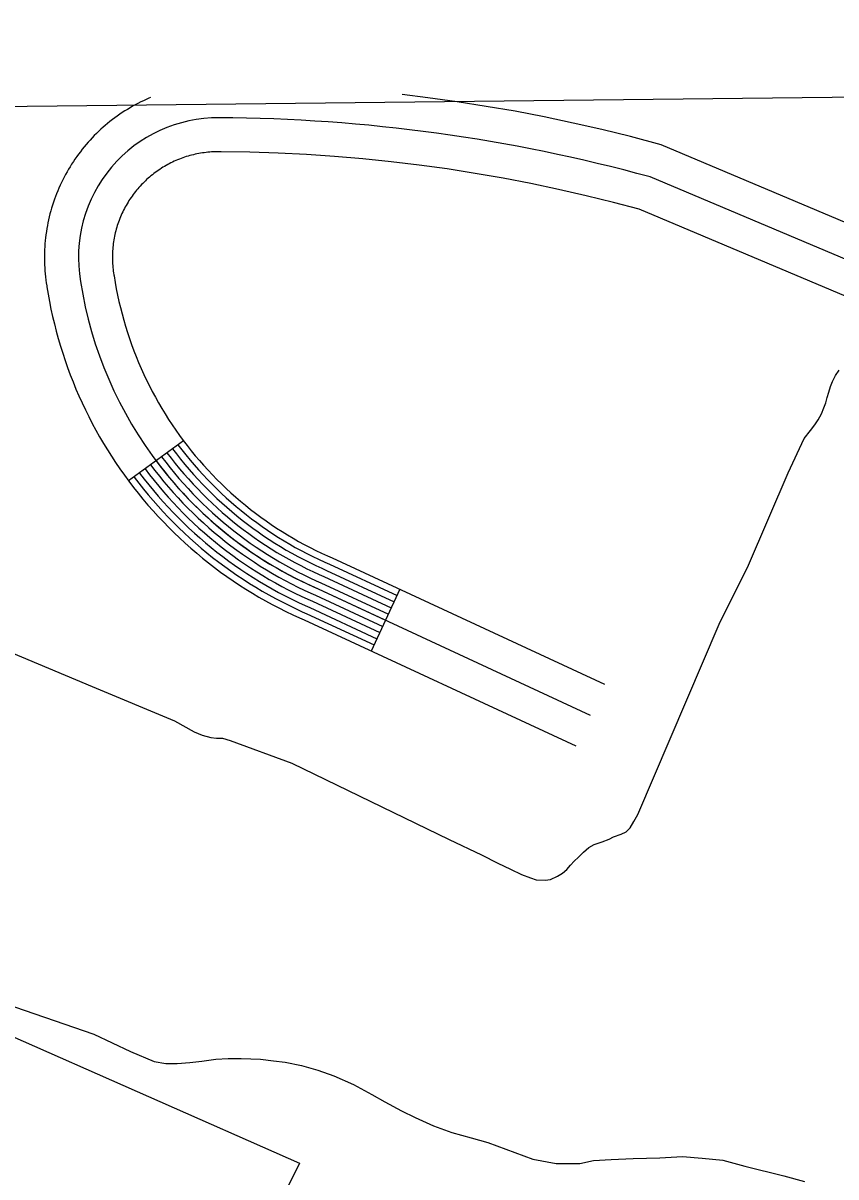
# Model space of a CAD drawing. Extents: x 3677843 to 3715951, y 511991 to 537744.
# Drawn here: x 3710363 to 3710721, y 535442 to 535951 of the extents above; entities that cross this region are included whole.
import ezdxf

# ---------------------------------------------------------------- set-up
doc = ezdxf.new("R2010")
doc.units = 0
for name, color, linetype in [('V-GRID-FRAM', 7, 'Continuous'), ('V-ROAD-CNTR', 7, 'Continuous'), ('V-SITE-VEGE', 7, 'Continuous'), ('V-TOPO-SHOR', 7, 'Continuous')]:
    doc.layers.add(name, color=color, linetype=linetype)

msp = doc.modelspace()

# ---------------------------------------------------------------- linework, layer by layer
at = {"layer": 'V-GRID-FRAM'}
msp.add_lwpolyline([(3681899.57, 535587.09), (3713561.25, 535950.92), (3713778.1, 517769.29), (3682100.56, 517405.29), (3681899.57, 535587.09)], dxfattribs=at)
at = {"layer": 'V-ROAD-CNTR'}
for p, q in [((3710433.38, 535766.58), (3710409.15, 535748.89)), ((3710528.88, 535701.04), (3710516.26, 535673.82))]:
    msp.add_line(p, q, dxfattribs=at)
for points in [[(3711022.52, 535737.66), (3710644.18, 535897.22), (3710630.67, 535900.85), (3710618.01, 535903.94), (3710605.38, 535906.8), (3710592.6, 535909.53), (3710579.76, 535911.97), (3710567.03, 535914.16), (3710554.14, 535916.23), (3710541.19, 535918), (3710529.89, 535919.34)], [(3710418.79, 535918.07), (3710418.12, 535917.78), (3710416.89, 535917.23), (3710415.69, 535916.67), (3710414.5, 535916.09), (3710413.28, 535915.48), (3710412.08, 535914.83), (3710410.95, 535914.21), (3710409.81, 535913.55), (3710408.63, 535912.85), (3710407.48, 535912.13), (3710406.39, 535911.42), (3710405.27, 535910.67), (3710404.15, 535909.88), (3710403.1, 535909.12), (3710402.04, 535908.32), (3710400.95, 535907.48), (3710399.93, 535906.64), (3710398.9, 535905.78), (3710397.9, 535904.91), (3710396.91, 535904.03), (3710395.91, 535903.09), (3710394.96, 535902.18), (3710394.03, 535901.25), (3710393.07, 535900.26), (3710392.17, 535899.29), (3710391.28, 535898.31), (3710390.41, 535897.3), (3710389.55, 535896.29), (3710388.68, 535895.21), (3710387.87, 535894.17), (3710387.1, 535893.14), (3710386.28, 535892.03), (3710385.51, 535890.92), (3710384.78, 535889.84), (3710384.04, 535888.71)], [(3711011.07, 535709.93), (3710634.42, 535868.78), (3710623.22, 535871.79), (3710611.15, 535874.74), (3710598.93, 535877.5), (3710586.66, 535880.13), (3710574.42, 535882.45), (3710562.11, 535884.57), (3710549.72, 535886.56), (3710537.39, 535888.24), (3710525.01, 535889.71), (3710512.52, 535890.99), (3710500.07, 535892.03), (3710487.61, 535892.92), (3710475.13, 535893.54), (3710462.69, 535893.91), (3710449.95, 535894.08), (3710448.96, 535894.11), (3710448.23, 535894.11), (3710447.46, 535894.1), (3710446.6, 535894.07), (3710445.78, 535894.03), (3710445.01, 535893.97), (3710444.16, 535893.9), (3710443.34, 535893.82), (3710442.58, 535893.72), (3710441.77, 535893.61), (3710440.96, 535893.48), (3710440.13, 535893.33), (3710439.33, 535893.18), (3710438.58, 535893.02), (3710437.79, 535892.84), (3710436.97, 535892.63), (3710436.19, 535892.42), (3710435.4, 535892.2), (3710434.64, 535891.97), (3710433.88, 535891.72), (3710433.07, 535891.44), (3710432.32, 535891.17), (3710431.59, 535890.89), (3710430.8, 535890.57), (3710430.06, 535890.26), (3710429.33, 535889.93), (3710428.57, 535889.58), (3710427.83, 535889.22), (3710427.13, 535888.87), (3710426.44, 535888.49), (3710425.68, 535888.07), (3710424.97, 535887.67), (3710424.3, 535887.27), (3710423.63, 535886.85), (3710422.9, 535886.37), (3710422.24, 535885.93), (3710421.61, 535885.48), (3710420.91, 535884.98), (3710420.25, 535884.48), (3710419.65, 535884.02), (3710419, 535883.49), (3710418.38, 535882.97), (3710417.76, 535882.43), (3710417.14, 535881.88), (3710416.57, 535881.34), (3710415.98, 535880.77), (3710415.39, 535880.18), (3710414.85, 535879.62), (3710414.29, 535879.02), (3710413.73, 535878.41), (3710413.2, 535877.8), (3710412.66, 535877.15), (3710412.19, 535876.57), (3710411.68, 535875.91), (3710411.15, 535875.22), (3710410.7, 535874.6), (3710410.25, 535873.95), (3710409.76, 535873.23), (3710409.33, 535872.57)], [(3710384.04, 535888.71), (3710383.31, 535887.55), (3710382.64, 535886.41), (3710381.99, 535885.3), (3710381.32, 535884.11), (3710380.69, 535882.91), (3710380.09, 535881.73), (3710379.51, 535880.54), (3710378.93, 535879.32), (3710378.39, 535878.09), (3710377.87, 535876.88), (3710377.36, 535875.62), (3710376.88, 535874.36), (3710376.44, 535873.14), (3710375.99, 535871.86), (3710375.58, 535870.58), (3710375.18, 535869.29), (3710374.82, 535868.02), (3710374.48, 535866.76), (3710374.15, 535865.46), (3710373.84, 535864.11), (3710373.57, 535862.81), (3710373.32, 535861.54), (3710373.08, 535860.21), (3710372.87, 535858.9), (3710372.68, 535857.53), (3710372.52, 535856.21), (3710372.38, 535854.93), (3710372.26, 535853.55), (3710372.17, 535852.22), (3710372.1, 535850.93), (3710372.05, 535849.56), (3710372.02, 535848.23), (3710372.02, 535846.89), (3710372.05, 535845.52), (3710372.09, 535844.23), (3710372.16, 535842.89), (3710372.26, 535841.52), (3710372.37, 535840.24), (3710372.5, 535838.91), (3710372.67, 535837.54), (3710372.86, 535836.22), (3710373.06, 535834.94), (3710373.14, 535834.48), (3710373.65, 535831.32), (3710374.27, 535827.98), (3710374.92, 535824.74), (3710375.63, 535821.44), (3710376.42, 535818.13), (3710377.25, 535814.93), (3710378.12, 535811.68), (3710379.08, 535808.41), (3710380.09, 535805.22), (3710381.15, 535802.01), (3710382.25, 535798.88), (3710383.4, 535795.73), (3710384.65, 535792.55), (3710385.93, 535789.44), (3710387.25, 535786.39), (3710388.63, 535783.33), (3710390.08, 535780.27), (3710391.57, 535777.26), (3710393.13, 535774.25), (3710394.7, 535771.33), (3710396.35, 535768.38), (3710398.07, 535765.46), (3710399.8, 535762.62), (3710401.59, 535759.77), (3710403.46, 535756.95), (3710405.35, 535754.18), (3710407.29, 535751.45), (3710409.28, 535748.71), (3710411.35, 535746.03), (3710413.41, 535743.42), (3710415.52, 535740.84), (3710417.71, 535738.25), (3710419.95, 535735.71), (3710422.2, 535733.25), (3710424.5, 535730.79), (3710426.89, 535728.36), (3710429.25, 535726.03), (3710431.67, 535723.71), (3710434.16, 535721.41), (3710436.68, 535719.18), (3710439.23, 535716.98), (3710441.81, 535714.86), (3710444.41, 535712.76), (3710447.12, 535710.67), (3710449.79, 535708.68), (3710452.5, 535706.74), (3710455.31, 535704.79), (3710458.1, 535702.95), (3710460.9, 535701.14), (3710463.78, 535699.37), (3710466.67, 535697.65), (3710469.62, 535695.97), (3710472.56, 535694.38), (3710475.49, 535692.83), (3710478.54, 535691.29), (3710481.58, 535689.84), (3710484.6, 535688.45)], [(3711016.8, 535723.8), (3710639.3, 535883)], [(3710409.33, 535872.57), (3710408.91, 535871.9), (3710408.49, 535871.2), (3710408.06, 535870.45), (3710407.68, 535869.77), (3710407.31, 535869.07), (3710406.93, 535868.33), (3710406.57, 535867.59), (3710406.22, 535866.86), (3710405.9, 535866.13), (3710405.57, 535865.35), (3710405.28, 535864.63), (3710404.99, 535863.87), (3710404.7, 535863.08), (3710404.44, 535862.32), (3710404.19, 535861.56), (3710403.95, 535860.79), (3710403.73, 535860), (3710403.51, 535859.18), (3710403.31, 535858.4), (3710403.14, 535857.65), (3710402.97, 535856.85), (3710402.81, 535856.02), (3710402.66, 535855.21), (3710402.53, 535854.41), (3710402.43, 535853.65), (3710402.33, 535852.83), (3710402.24, 535851.98), (3710402.17, 535851.21), (3710402.11, 535850.4), (3710402.07, 535849.54), (3710402.04, 535848.77), (3710402.02, 535847.95), (3710402.02, 535847.13), (3710402.04, 535846.36), (3710402.07, 535845.5), (3710402.11, 535844.68), (3710402.16, 535843.91), (3710402.24, 535843.06), (3710402.32, 535842.24), (3710402.41, 535841.48), (3710402.53, 535840.67), (3710402.66, 535839.81), (3710402.73, 535839.41), (3710403.21, 535836.43), (3710403.72, 535833.69), (3710404.29, 535830.87), (3710404.89, 535828.07), (3710405.54, 535825.35), (3710406.26, 535822.57), (3710407, 535819.82), (3710407.79, 535817.14), (3710408.64, 535814.43), (3710409.54, 535811.72), (3710410.49, 535809.02), (3710411.47, 535806.35), (3710412.48, 535803.74), (3710413.56, 535801.14), (3710414.71, 535798.49), (3710415.87, 535795.9), (3710417.09, 535793.34), (3710418.33, 535790.81), (3710419.64, 535788.29), (3710421, 535785.77), (3710422.38, 535783.29), (3710423.81, 535780.87), (3710425.3, 535778.42), (3710426.8, 535776.03), (3710428.37, 535773.67), (3710429.98, 535771.3), (3710431.63, 535768.98), (3710433.29, 535766.71), (3710435, 535764.48), (3710436.79, 535762.21), (3710438.59, 535760.02), (3710440.41, 535757.87), (3710442.27, 535755.76), (3710444.23, 535753.62), (3710446.15, 535751.56), (3710448.11, 535749.56), (3710450.17, 535747.54), (3710452.23, 535745.56), (3710454.28, 535743.67), (3710456.42, 535741.77), (3710458.57, 535739.92), (3710460.77, 535738.11), (3710462.99, 535736.32), (3710465.21, 535734.6), (3710467.5, 535732.9), (3710469.81, 535731.24), (3710472.12, 535729.64), (3710474.5, 535728.07), (3710476.9, 535726.52), (3710479.31, 535725.04), (3710481.77, 535723.57), (3710484.19, 535722.2), (3710486.7, 535720.83), (3710489.25, 535719.49), (3710491.75, 535718.22), (3710494.3, 535717.01), (3710496.93, 535715.8)], [(3710426.16, 535761.2), (3710426.11, 535761.28), (3710427.91, 535758.94), (3710429.78, 535756.58), (3710431.67, 535754.26), (3710433.6, 535751.98), (3710435.57, 535749.74), (3710437.62, 535747.51), (3710439.66, 535745.33), (3710441.75, 535743.2), (3710443.89, 535741.09), (3710446.06, 535739), (3710448.24, 535736.99), (3710450.5, 535734.99), (3710452.77, 535733.04), (3710455.08, 535731.13), (3710457.41, 535729.25), (3710459.79, 535727.42), (3710462.19, 535725.64), (3710464.62, 535723.89), (3710467.08, 535722.18), (3710469.58, 535720.53), (3710472.1, 535718.91), (3710474.65, 535717.34), (3710477.24, 535715.79), (3710479.82, 535714.33), (3710482.46, 535712.89), (3710485.12, 535711.49), (3710487.79, 535710.14), (3710490.48, 535708.86), (3710493.23, 535707.59), (3710495.29, 535706.69), (3710525.09, 535692.87)], [(3710428.61, 535762.94), (3710428.52, 535763.06), (3710430.27, 535760.79), (3710432.12, 535758.46), (3710433.98, 535756.18), (3710435.87, 535753.94), (3710437.81, 535751.75), (3710439.82, 535749.54), (3710441.82, 535747.4), (3710443.87, 535745.32), (3710445.98, 535743.24), (3710448.12, 535741.19), (3710450.25, 535739.22), (3710452.48, 535737.25), (3710454.7, 535735.33), (3710456.98, 535733.46), (3710459.27, 535731.61), (3710461.6, 535729.82), (3710463.96, 535728.06), (3710466.35, 535726.34), (3710468.76, 535724.67), (3710471.22, 535723.05), (3710473.7, 535721.44), (3710476.2, 535719.91), (3710478.75, 535718.39), (3710481.27, 535716.95), (3710483.87, 535715.54), (3710486.5, 535714.16), (3710489.11, 535712.84), (3710491.75, 535711.58), (3710494.47, 535710.33), (3710496.52, 535709.42), (3710526.35, 535695.59)], [(3710431.06, 535764.67), (3710430.94, 535764.84), (3710432.64, 535762.64), (3710434.46, 535760.34), (3710436.28, 535758.1), (3710438.14, 535755.91), (3710440.04, 535753.75), (3710442.02, 535751.58), (3710443.99, 535749.48), (3710445.99, 535747.44), (3710448.08, 535745.39), (3710450.18, 535743.37), (3710452.26, 535741.45), (3710454.45, 535739.51), (3710456.63, 535737.63), (3710458.87, 535735.78), (3710461.13, 535733.96), (3710463.41, 535732.21), (3710465.73, 535730.48), (3710468.08, 535728.79), (3710470.44, 535727.15), (3710472.86, 535725.56), (3710475.3, 535723.98), (3710477.76, 535722.47), (3710480.26, 535720.98), (3710482.73, 535719.57), (3710485.29, 535718.18), (3710487.88, 535716.82), (3710490.43, 535715.53), (3710493.03, 535714.3), (3710495.7, 535713.06), (3710497.76, 535712.15), (3710527.62, 535698.31)], [(3710418.82, 535756), (3710418.87, 535755.93), (3710420.81, 535753.41), (3710422.76, 535750.94), (3710424.75, 535748.51), (3710426.79, 535746.1), (3710428.88, 535743.73), (3710431.01, 535741.4), (3710433.16, 535739.1), (3710435.38, 535736.84), (3710437.62, 535734.63), (3710439.89, 535732.45), (3710442.21, 535730.32), (3710444.58, 535728.22), (3710446.97, 535726.16), (3710449.39, 535724.16), (3710451.84, 535722.18), (3710454.36, 535720.25), (3710456.88, 535718.37), (3710459.43, 535716.54), (3710462.04, 535714.73), (3710464.66, 535713), (3710467.3, 535711.29), (3710469.99, 535709.64), (3710472.71, 535708.02), (3710475.44, 535706.46), (3710478.22, 535704.96), (3710480.99, 535703.49), (3710483.82, 535702.06), (3710486.67, 535700.71), (3710489.53, 535699.39), (3710491.58, 535698.48), (3710521.31, 535684.71)], [(3710421.27, 535757.73), (3710421.28, 535757.71), (3710423.18, 535755.25), (3710425.1, 535752.82), (3710427.05, 535750.43), (3710429.06, 535748.06), (3710431.11, 535745.73), (3710433.21, 535743.44), (3710435.32, 535741.17), (3710437.5, 535738.96), (3710439.71, 535736.79), (3710441.95, 535734.63), (3710444.22, 535732.54), (3710446.55, 535730.48), (3710448.9, 535728.45), (3710451.29, 535726.48), (3710453.7, 535724.54), (3710456.17, 535722.64), (3710458.65, 535720.79), (3710461.16, 535718.99), (3710463.72, 535717.21), (3710466.3, 535715.51), (3710468.9, 535713.83), (3710471.54, 535712.21), (3710474.22, 535710.61), (3710476.9, 535709.08), (3710479.63, 535707.6), (3710482.37, 535706.16), (3710485.14, 535704.76), (3710487.94, 535703.43), (3710490.77, 535702.12), (3710492.82, 535701.22), (3710522.57, 535687.43)], [(3710423.72, 535759.47), (3710423.7, 535759.49), (3710425.54, 535757.1), (3710427.44, 535754.7), (3710429.36, 535752.34), (3710431.33, 535750.02), (3710433.34, 535747.74), (3710435.41, 535745.47), (3710437.49, 535743.25), (3710439.62, 535741.08), (3710441.8, 535738.94), (3710444.01, 535736.82), (3710446.23, 535734.77), (3710448.53, 535732.74), (3710450.83, 535730.74), (3710453.19, 535728.81), (3710455.55, 535726.89), (3710457.98, 535725.03), (3710460.42, 535723.22), (3710462.89, 535721.44), (3710465.4, 535719.7), (3710467.94, 535718.02), (3710470.5, 535716.37), (3710473.1, 535714.77), (3710475.73, 535713.2), (3710478.36, 535711.71), (3710481.04, 535710.25), (3710483.75, 535708.82), (3710486.46, 535707.45), (3710489.21, 535706.14), (3710492, 535704.86), (3710494.05, 535703.95), (3710523.83, 535690.15)], [(3710411.48, 535750.8), (3710411.63, 535750.58), (3710413.72, 535747.87), (3710415.75, 535745.3), (3710417.83, 535742.76), (3710419.98, 535740.21), (3710422.18, 535737.72), (3710424.4, 535735.29), (3710426.66, 535732.87), (3710429.01, 535730.48), (3710431.34, 535728.18), (3710433.72, 535725.9), (3710436.17, 535723.64), (3710438.66, 535721.44), (3710441.17, 535719.27), (3710443.71, 535717.18), (3710446.26, 535715.12), (3710448.93, 535713.07), (3710451.57, 535711.11), (3710454.23, 535709.19), (3710456.99, 535707.27), (3710459.74, 535705.46), (3710462.5, 535703.68), (3710465.33, 535701.94), (3710468.18, 535700.24), (3710471.07, 535698.59), (3710473.97, 535697.02), (3710476.87, 535695.5), (3710479.86, 535693.98), (3710482.85, 535692.56), (3710485.83, 535691.18), (3710487.87, 535690.28), (3710517.52, 535676.54)], [(3710413.92, 535752.53), (3710414.04, 535752.36), (3710416.08, 535749.72), (3710418.08, 535747.18), (3710420.13, 535744.67), (3710422.25, 535742.17), (3710424.41, 535739.72), (3710426.6, 535737.33), (3710428.83, 535734.95), (3710431.14, 535732.6), (3710433.44, 535730.33), (3710435.78, 535728.08), (3710438.18, 535725.86), (3710440.63, 535723.7), (3710443.1, 535721.57), (3710445.6, 535719.51), (3710448.12, 535717.47), (3710450.74, 535715.46), (3710453.34, 535713.53), (3710455.96, 535711.64), (3710458.67, 535709.76), (3710461.38, 535707.98), (3710464.1, 535706.21), (3710466.88, 535704.51), (3710469.69, 535702.83), (3710472.53, 535701.22), (3710475.39, 535699.67), (3710478.24, 535698.16), (3710481.18, 535696.67), (3710484.12, 535695.28), (3710487.07, 535693.92), (3710489.11, 535693.02), (3710518.78, 535679.26)], [(3710416.37, 535754.27), (3710416.46, 535754.14), (3710418.45, 535751.56), (3710420.42, 535749.06), (3710422.44, 535746.59), (3710424.52, 535744.13), (3710426.65, 535741.72), (3710428.8, 535739.36), (3710430.99, 535737.02), (3710433.26, 535734.72), (3710435.53, 535732.48), (3710437.84, 535730.27), (3710440.2, 535728.09), (3710442.6, 535725.96), (3710445.03, 535723.86), (3710447.5, 535721.83), (3710449.98, 535719.83), (3710452.55, 535717.85), (3710455.11, 535715.95), (3710457.7, 535714.09), (3710460.36, 535712.24), (3710463.02, 535710.49), (3710465.7, 535708.75), (3710468.44, 535707.07), (3710471.2, 535705.43), (3710473.99, 535703.84), (3710476.8, 535702.31), (3710479.62, 535700.83), (3710482.5, 535699.37), (3710485.39, 535697.99), (3710488.3, 535696.65), (3710490.35, 535695.75), (3710520.05, 535681.98)], [(3710496.93, 535715.8), (3710499, 535714.89), (3710619.18, 535659.18)], [(3710492.82, 535701.22), (3710612.87, 535645.57)], [(3710484.6, 535688.45), (3710486.64, 535687.55), (3710606.57, 535631.96)]]:
    msp.add_lwpolyline(points, dxfattribs=at)
for centre, radius, start, end in [((3710448.62, 535847.52), 61.6, 89.4685, 189.8787), ((3710445.65, 535178.04), 731.08, 74.64008, 89.72256), ((3710563.5, 535864.23), 177.67, 188.8317, 246.5576)]:
    msp.add_arc(centre, radius, start, end, dxfattribs=at)
at = {"layer": 'V-SITE-VEGE'}
for p, q in [((3709537.46, 535865.61), (3710484.66, 535447.78)), ((3710484.66, 535447.78), (3710396.34, 535271.05))]:
    msp.add_line(p, q, dxfattribs=at)
at = {"layer": 'V-TOPO-SHOR'}
for points in [[(3710318.64, 535689.39), (3710393.15, 535658.21), (3710429.39, 535643.01), (3710438.16, 535638.16), (3710441.6, 535636.63), (3710445.41, 535635.61), (3710447.96, 535635.35), (3710450.63, 535635.34), (3710454.06, 535634.32), (3710481.15, 535624.35), (3710550.69, 535590.65), (3710564.93, 535583.88), (3710572.18, 535580.18), (3710577.77, 535577.5), (3710582.6, 535575.2), (3710586.55, 535573.67), (3710589.09, 535572.9), (3710593.03, 535572.76), (3710595.33, 535573.01), (3710598.51, 535574.41), (3710600.67, 535575.81), (3710602.59, 535577.46), (3710604.24, 535579.36), (3710605.77, 535581.14), (3710607.68, 535582.92), (3710609.98, 535585.08), (3710612.27, 535587.11), (3710614.69, 535588.51), (3710618.13, 535589.65), (3710621.31, 535590.78), (3710623.22, 535591.8), (3710626.53, 535592.94), (3710628.82, 535594.08), (3710630.48, 535595.86), (3710632.14, 535598.53), (3710633.93, 535601.71), (3710669.82, 535685.63), (3710682.71, 535711.69), (3710700.21, 535752.5), (3710707.36, 535767.64), (3710710.04, 535771.19), (3710711.95, 535773.61), (3710713.48, 535775.9), (3710715.01, 535778.44), (3710716.04, 535781.11), (3710716.8, 535783.27), (3710717.44, 535785.69), (3710718.21, 535788.1), (3710718.98, 535790.52), (3710719.75, 535792.81), (3710721.15, 535795.35), (3710722.81, 535797.77)], [(3710254.13, 535552.91), (3710393.89, 535504.67), (3710409.97, 535497.11), (3710420.44, 535492.75), (3710425.54, 535491.84), (3710430.65, 535491.84), (3710436.14, 535492.21), (3710441.51, 535492.84), (3710447.64, 535493.72), (3710453.13, 535493.97), (3710458.88, 535493.96), (3710467.43, 535493.69), (3710473.05, 535492.92), (3710478.29, 535492.4), (3710485.44, 535490.85), (3710492.71, 535488.93), (3710499.73, 535486.36), (3710508.41, 535482.51), (3710516.45, 535478.16), (3710522.19, 535474.83), (3710529.59, 535470.98), (3710535.71, 535468.04), (3710543.75, 535464.32), (3710551.79, 535461.37), (3710560.35, 535458.93), (3710567.75, 535457), (3710587.53, 535449.56), (3710597.87, 535447.63), (3710608.35, 535447.74), (3710614.35, 535449.01), (3710622.14, 535449.51), (3710631.85, 535449.87), (3710643.6, 535450.24), (3710653.56, 535450.73), (3710662.24, 535450.08), (3710671.44, 535449.17), (3710681.14, 535446.47), (3710698.37, 535442.23), (3710707.44, 535439.79)]]:
    msp.add_lwpolyline(points, dxfattribs=at)

doc.saveas('drawing.dxf')
